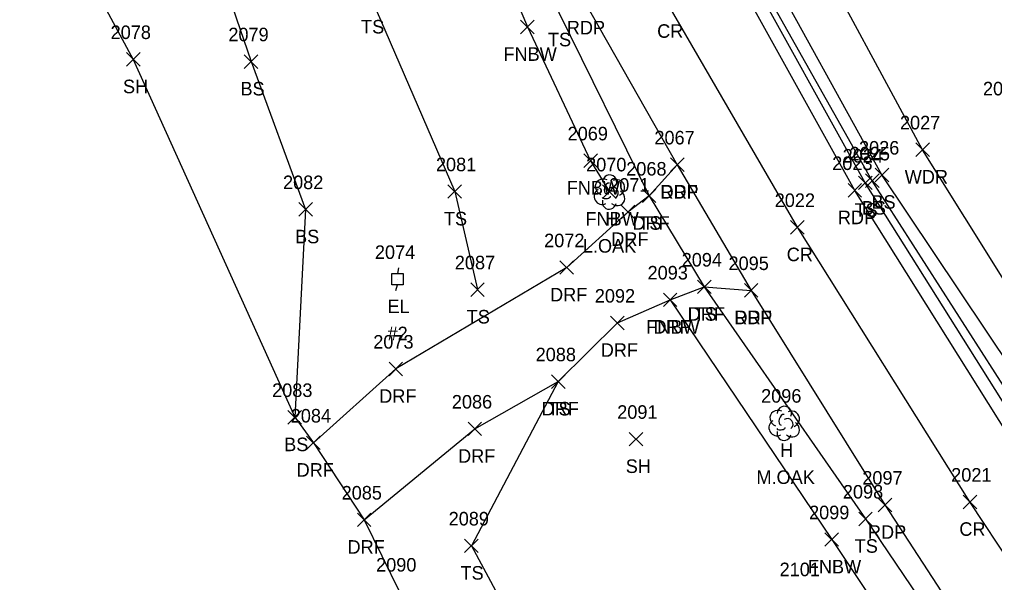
# Model space of a CAD drawing. Extents: x 1443590 to 1445966, y 578314 to 580556.
# Drawn here: x 1444695.1 to 1444839, y 579554.1 to 579637.3 of the extents above; entities that cross this region are included whole.
import ezdxf

# ---------------------------------------------------------------- set-up
doc = ezdxf.new("R2010")
doc.units = 0
for name, color, linetype in [('L_A', 7, 'Continuous'), ('L_C', 7, 'Continuous'), ('L_I', 7, 'Continuous'), ('L_TIC', 7, 'Continuous'), ('LAWA', 7, 'Continuous'), ('LELB', 7, 'Continuous'), ('LFNC', 7, 'Continuous'), ('LSOGP', 7, 'Continuous'), ('LTD', 7, 'Continuous'), ('P_A', 7, 'Continuous'), ('P_I', 7, 'Continuous'), ('P_TIC', 7, 'Continuous'), ('PET', 7, 'Continuous'), ('PRC', 7, 'Continuous'), ('R_A', 7, 'Continuous'), ('R_I', 7, 'Continuous'), ('R_TIC', 7, 'Continuous'), ('RDF', 7, 'Continuous'), ('U_A', 7, 'Continuous'), ('U_C', 7, 'Continuous'), ('U_I', 7, 'Continuous'), ('UEPT', 7, 'Continuous')]:
    doc.layers.add(name, color=color, linetype=linetype)

msp = doc.modelspace()

# ---------------------------------------------------------------- linework, layer by layer
at = {"layer": 'L_TIC'}
for points in [[(1444769.08, 579635.17), (1444771.08, 579637.17)], [(1444771.08, 579635.17), (1444769.08, 579637.17)], [(1444710.9, 579630.39), (1444712.9, 579632.39)], [(1444712.9, 579630.39), (1444710.9, 579632.39)], [(1444728.29, 579630.06), (1444730.29, 579632.06)], [(1444730.29, 579630.06), (1444728.29, 579632.06)], [(1444827.42, 579617.05), (1444829.42, 579619.05)], [(1444829.42, 579617.05), (1444827.42, 579619.05)], [(1444778.42, 579615.43), (1444780.42, 579617.43)], [(1444780.42, 579615.43), (1444778.42, 579617.43)], [(1444818.96, 579612.15), (1444820.96, 579614.15)], [(1444820.96, 579612.15), (1444818.96, 579614.15)], [(1444819.99, 579612.47), (1444821.99, 579614.47)], [(1444821.99, 579612.47), (1444819.99, 579614.47)], [(1444821.42, 579613.33), (1444823.42, 579615.33)], [(1444823.42, 579613.33), (1444821.42, 579615.33)], [(1444758.36, 579610.87), (1444760.36, 579612.87)], [(1444760.36, 579610.87), (1444758.36, 579612.87)], [(1444781.18, 579610.85), (1444783.18, 579612.85)], [(1444783.18, 579610.85), (1444781.18, 579612.85)], [(1444787.05, 579610.23), (1444789.05, 579612.23)], [(1444789.05, 579610.23), (1444787.05, 579612.23)], [(1444736.35, 579608.23), (1444738.35, 579610.23)], [(1444738.35, 579608.23), (1444736.35, 579610.23)], [(1444761.71, 579596.39), (1444763.71, 579598.39)], [(1444763.71, 579596.39), (1444761.71, 579598.39)], [(1444795.2, 579596.8), (1444797.2, 579598.8)], [(1444797.2, 579596.8), (1444795.2, 579598.8)], [(1444790.16, 579594.89), (1444792.16, 579596.89)], [(1444792.16, 579594.89), (1444790.16, 579596.89)], [(1444773.64, 579582.81), (1444775.64, 579584.81)], [(1444775.64, 579582.81), (1444773.64, 579584.81)], [(1444734.74, 579577.54), (1444736.74, 579579.54)], [(1444736.74, 579577.54), (1444734.74, 579579.54)], [(1444785.11, 579574.32), (1444787.11, 579576.32)], [(1444787.11, 579574.32), (1444785.11, 579576.32)], [(1444818.99, 579562.54), (1444820.99, 579564.54)], [(1444820.99, 579562.54), (1444818.99, 579564.54)], [(1444814.01, 579559.49), (1444816.01, 579561.49)], [(1444816.01, 579559.49), (1444814.01, 579561.49)], [(1444760.81, 579558.57), (1444762.81, 579560.57)], [(1444762.81, 579558.57), (1444760.81, 579560.57)]]:
    msp.add_lwpolyline(points, dxfattribs=at)
at = {"layer": 'LAWA'}
msp.add_lwpolyline([(1445116.41, 579282.36), (1445091.57, 579273.6), (1445068.08, 579261.13), (1445063.97, 579265.77), (1445052.44, 579285.91), (1445030.61, 579313.29), (1445007.29, 579349.44), (1444981.88, 579393.33), (1444958.1, 579429.17), (1444930.43, 579469.34), (1444907.58, 579503.94), (1444877.79, 579540.6), (1444853.64, 579577.69), (1444828.42, 579618.05), (1444811.24, 579649.86), (1444793.14, 579680.39), (1444780.3, 579709.09)], dxfattribs=at)
at = {"layer": 'LELB'}
for points in [[(1445059.62, 579258.9), (1445043.89, 579279.61), (1445024.59, 579310.38), (1445003.03, 579346.49), (1444976.79, 579389.55), (1444952.41, 579425.12), (1444926.34, 579464.68), (1444902.15, 579500.76), (1444874.51, 579538.34), (1444849.34, 579574.14), (1444822.42, 579614.33), (1444804.62, 579646.57), (1444787.75, 579677.64), (1444772.75, 579706.54)], [(1445120.75, 579274.75), (1445095.98, 579262.15), (1445072.07, 579253.49), (1445056.72, 579252.73), (1445039.69, 579277.16), (1445039.13, 579277.92), (1445021.32, 579309.06), (1444999.24, 579343.98), (1444972.54, 579386.39), (1444948.75, 579423.47), (1444922.09, 579461.69), (1444897.81, 579497.23), (1444870.77, 579536.13), (1444845.96, 579571.78), (1444819.96, 579613.15), (1444802.08, 579645.41), (1444784.76, 579676.08), (1444769.89, 579705.02)], [(1445120.88, 579277.2), (1445094.09, 579267.75), (1445069.76, 579257.75), (1445059.62, 579258.9), (1445056.87, 579257.54), (1445041.61, 579277.38), (1445040.78, 579278.47), (1445023.19, 579309.75), (1445001.25, 579344.99), (1444974.42, 579387.92), (1444950.97, 579424.44), (1444924.55, 579463.55), (1444901.05, 579499.1), (1444872.7, 579536.92), (1444847.2, 579572.49), (1444820.99, 579613.47), (1444802.94, 579645.55), (1444786.24, 579676.71), (1444770.75, 579705.77)], [(1444746.95, 579691.28), (1444754.81, 579677.63), (1444764.37, 579659.32), (1444774.71, 579638.31), (1444788.05, 579611.23), (1444796.2, 579597.8), (1444819.99, 579563.54), (1444841.2, 579532.22), (1444866.71, 579495.19), (1444887.95, 579464.21), (1444910.73, 579432.04), (1444934.76, 579396.06), (1444960.57, 579355.06), (1444979.05, 579324.01)], [(1444730.07, 579681.91), (1444747.12, 579640.21), (1444759.36, 579611.87), (1444762.71, 579597.39)], [(1444714.95, 579672.96), (1444729.29, 579631.06), (1444737.35, 579609.23), (1444735.74, 579578.54)], [(1444774.64, 579583.81), (1444761.81, 579559.57), (1444775.93, 579533.3), (1444783.7, 579499.07), (1444815.07, 579465.15), (1444827.31, 579428.54)]]:
    msp.add_lwpolyline(points, dxfattribs=at)
at = {"layer": 'LFNC'}
for points in [[(1444744.06, 579692.01), (1444749.21, 579675.23), (1444756.08, 579663.29), (1444760.16, 579657.18), (1444764.66, 579649.1), (1444770.08, 579636.17), (1444779.42, 579616.43), (1444782.18, 579611.85)], [(1444791.16, 579595.89), (1444815.01, 579560.49), (1444832.41, 579534.43), (1444834.53, 579528.45), (1444859.99, 579490.71), (1444879.37, 579461.24), (1444905.02, 579419.83), (1444929.74, 579384.21), (1444938.64, 579368.28), (1444958.45, 579336.73), (1444970.59, 579318.86)]]:
    msp.add_lwpolyline(points, dxfattribs=at)
at = {"layer": 'LSOGP'}
msp.add_lwpolyline([(1444852.33, 579630.49), (1444836.98, 579665.23), (1444805.08, 579687.87), (1444788.14, 579714.58), (1444780.3, 579709.09), (1444772.75, 579706.54), (1444770.75, 579705.77), (1444769.89, 579705.02), (1444768.08, 579703.76), (1444758.9, 579698.36), (1444749.57, 579692.99), (1444746.96, 579691.27), (1444744.44, 579692.96), (1444744.06, 579692.01), (1444730.07, 579681.91), (1444714.95, 579672.96), (1444695.11, 579662.47), (1444711.89, 579631.39), (1444735.74, 579578.54), (1444738.49, 579574.77), (1444746, 579563.39), (1444751.18, 579552.76)], dxfattribs=at)
at = {"layer": 'LTD'}
for p, q in [((1444782.18, 579611.85), (1444782.18, 579611.85)), ((1444782.18, 579611.85), (1444782.18, 579611.85)), ((1444807.97, 579577.7), (1444807.97, 579577.7)), ((1444807.97, 579577.7), (1444807.97, 579577.7))]:
    msp.add_line(p, q, dxfattribs=at)
for centre in [(1444782.22, 579613.28), (1444808.02, 579579.13)]:
    msp.add_arc(centre, 1.05, 335.5272, 180.9563, dxfattribs=at)
for centre, major_axis, ratio, start_param, end_param in [((1444781.39, 579612.52), (1.21, -0.51), 0.895232, 1.570796, 4.712389), ((1444781.97, 579612.31), (-0.208, -0.792), 0.645439, 3.141593, 6.283185), ((1444783.22, 579612.43), (-1.14, -0.48), 0.949671, 1.570796, 4.712389), ((1444781.09, 579611.14), (0.58, -1.04), 0.959034, 3.141593, 6.283185), ((1444782.68, 579611.68), (-0.5, 0.667), 0.989748, 3.141593, 6.283185), ((1444783.18, 579611.02), (-1.09, 0.79), 0.841452, 1.570796, 4.712389), ((1444782.18, 579610.35), (0.26, 1.06), 0.942809, 1.570796, 4.712389), ((1444781.72, 579611.1), (-0.625, -0.083), 0.423636, 0, 3.141593), ((1444807.18, 579578.36), (1.21, -0.51), 0.895232, 1.570796, 4.712389), ((1444809.01, 579578.28), (-1.14, -0.48), 0.949671, 1.570796, 4.712389), ((1444807.76, 579578.15), (-0.208, -0.792), 0.645439, 3.141593, 6.283185), ((1444808.47, 579577.53), (-0.5, 0.667), 0.989748, 3.141593, 6.283185), ((1444806.89, 579576.99), (0.58, -1.04), 0.959034, 3.141593, 6.283185), ((1444807.51, 579576.95), (-0.625, -0.083), 0.423636, 0, 3.141593), ((1444808.97, 579576.86), (-1.09, 0.79), 0.841452, 1.570796, 4.712389), ((1444807.97, 579576.2), (0.26, 1.06), 0.942809, 1.570796, 4.712389)]:
    msp.add_ellipse(centre, major_axis=major_axis, ratio=ratio, start_param=start_param, end_param=end_param, dxfattribs=at)
at = {"layer": 'P_TIC'}
for points in [[(1444791.21, 579614.83), (1444793.21, 579616.83)], [(1444793.21, 579614.83), (1444791.21, 579616.83)], [(1444817.42, 579611.05), (1444819.42, 579613.05)], [(1444819.42, 579611.05), (1444817.42, 579613.05)], [(1444808.93, 579605.59), (1444810.93, 579607.59)], [(1444810.93, 579605.59), (1444808.93, 579607.59)], [(1444802.11, 579596.28), (1444804.11, 579598.28)], [(1444804.11, 579596.28), (1444802.11, 579598.28)], [(1444834.41, 579565.04), (1444836.41, 579567.04)], [(1444836.41, 579565.04), (1444834.41, 579567.04)], [(1444821.86, 579564.6), (1444823.86, 579566.6)], [(1444823.86, 579564.6), (1444821.86, 579566.6)]]:
    msp.add_lwpolyline(points, dxfattribs=at)
at = {"layer": 'PET'}
for points in [[(1445187.64, 579104.95), (1445149.35, 579115.57), (1445134.36, 579130.22), (1445115.96, 579155.83), (1445098.76, 579182.02), (1445071.93, 579223.13), (1445057.22, 579245.8), (1445037.84, 579275.94), (1445019.3, 579308.07), (1444997.05, 579342.56), (1444969.98, 579385.25), (1444946.15, 579421.86), (1444919.7, 579460.87), (1444895.29, 579496.39), (1444868.39, 579534.19), (1444844.21, 579570.94), (1444818.42, 579612.05), (1444800.46, 579644.42), (1444783.19, 579675.42), (1444768.08, 579703.75)], [(1444749.57, 579692.99), (1444767.18, 579659.68), (1444778.42, 579640.07), (1444792.21, 579615.83), (1444803.11, 579597.28), (1444822.86, 579565.6), (1444843.8, 579533.42), (1444869.08, 579496.25), (1444890.19, 579465.65), (1444913.09, 579433.16), (1444937.14, 579397.54), (1444963.6, 579356.94), (1444983.04, 579326.35), (1445006.82, 579289.13), (1445021.79, 579264.22), (1445044.58, 579229.01), (1445059.66, 579205.24), (1445081.95, 579172.07), (1445091.01, 579154.93), (1445104.63, 579132.07), (1445107.77, 579117.84), (1445102.26, 579109.52), (1445094.76, 579101.93)]]:
    msp.add_lwpolyline(points, dxfattribs=at)
at = {"layer": 'PRC'}
msp.add_lwpolyline([(1445134.69, 579101.81), (1445120.96, 579124.75), (1445105.7, 579149.31), (1445088.61, 579176.47), (1445062.61, 579215.94), (1445046.37, 579243.3), (1445028.61, 579272.2), (1445009.91, 579303.07), (1444988.59, 579337.21), (1444961.47, 579379.67), (1444937.03, 579417.04), (1444911.02, 579455.05), (1444885.8, 579491.61), (1444860.37, 579528.28), (1444835.41, 579566.04), (1444809.93, 579606.59), (1444790.8, 579639.57), (1444773.48, 579670.26), (1444758.9, 579698.36)], dxfattribs=at)
at = {"layer": 'R_TIC'}
for points in [[(1444791.21, 579614.83), (1444793.21, 579616.83)], [(1444793.21, 579614.83), (1444791.21, 579616.83)], [(1444787.05, 579610.23), (1444789.05, 579612.23)], [(1444789.05, 579610.23), (1444787.05, 579612.23)], [(1444783.92, 579607.85), (1444785.92, 579609.85)], [(1444785.92, 579607.85), (1444783.92, 579609.85)], [(1444774.89, 579599.65), (1444776.89, 579601.65)], [(1444776.89, 579599.65), (1444774.89, 579601.65)], [(1444795.2, 579596.8), (1444797.2, 579598.8)], [(1444797.2, 579596.8), (1444795.2, 579598.8)], [(1444790.16, 579594.89), (1444792.16, 579596.89)], [(1444792.16, 579594.89), (1444790.16, 579596.89)], [(1444802.11, 579596.28), (1444804.11, 579598.28)], [(1444804.11, 579596.28), (1444802.11, 579598.28)], [(1444782.37, 579591.47), (1444784.37, 579593.47)], [(1444784.37, 579591.47), (1444782.37, 579593.47)], [(1444749.67, 579584.68), (1444751.67, 579586.68)], [(1444751.67, 579584.68), (1444749.67, 579586.68)], [(1444773.64, 579582.81), (1444775.64, 579584.81)], [(1444775.64, 579582.81), (1444773.64, 579584.81)], [(1444761.32, 579575.83), (1444763.32, 579577.83)], [(1444763.32, 579575.83), (1444761.32, 579577.83)], [(1444737.49, 579573.77), (1444739.49, 579575.77)], [(1444739.49, 579573.77), (1444737.49, 579575.77)], [(1444744.99, 579562.4), (1444746.99, 579564.4)], [(1444746.99, 579562.4), (1444744.99, 579564.4)]]:
    msp.add_lwpolyline(points, dxfattribs=at)
at = {"layer": 'RDF'}
for points in [[(1444792.21, 579615.83), (1444788.05, 579611.23), (1444784.92, 579608.85), (1444775.89, 579600.65), (1444750.67, 579585.68), (1444738.49, 579574.77)], [(1444745.99, 579563.4), (1444762.32, 579576.83), (1444774.64, 579583.81), (1444783.37, 579592.47), (1444791.16, 579595.89), (1444796.2, 579597.8), (1444803.11, 579597.28)]]:
    msp.add_lwpolyline(points, dxfattribs=at)
at = {"layer": 'UEPT'}
for p, q in [((1444750.07, 579598.09), (1444750.07, 579599.75)), ((1444750.07, 579599.75), (1444751.74, 579599.75)), ((1444751.07, 579600.59), (1444750.91, 579599.75)), ((1444751.74, 579599.75), (1444751.74, 579598.09)), ((1444750.91, 579598.92), (1444750.91, 579598.92)), ((1444751.74, 579598.09), (1444750.07, 579598.09)), ((1444750.66, 579597.25), (1444750.91, 579598.09))]:
    msp.add_line(p, q, dxfattribs=at)

# ---------------------------------------------------------------- texts
at = {"layer": 'L_A'}
for s, p in [('TS', (1444745.53, 579635.21)), ('TS', (1444773.12, 579633.31)), ('FNBW', (1444766.55, 579631.17)), ('SH', (1444710.39, 579626.39)), ('BS', (1444727.73, 579626.06)), ('WDR', (1444825.78, 579613.05)), ('FNBW', (1444775.89, 579611.43)), ('BS', (1444820.87, 579609.33)), ('TS', (1444818.37, 579608.15)), ('BS', (1444819.43, 579608.47)), ('TS', (1444757.76, 579606.87)), ('FNBW', (1444778.65, 579606.85)), ('H', (1444781.61, 579606.85)), ('TS', (1444786.46, 579606.23)), ('BS', (1444735.79, 579604.23)), ('TS', (1444761.12, 579592.39)), ('TS', (1444794.61, 579592.8)), ('FNBW', (1444787.63, 579590.89)), ('TS', (1444773.05, 579578.81)), ('BS', (1444734.18, 579573.54)), ('H', (1444807.4, 579572.7)), ('SH', (1444784.6, 579570.32)), ('TS', (1444818.4, 579558.54)), ('TS', (1444760.21, 579554.57)), ('FNBW', (1444811.48, 579555.49))]:
    msp.add_text(s, height=2, dxfattribs=at).set_placement(p)
at = {"layer": 'L_C'}
for s, p in [('L.OAK', (1444778.27, 579602.85)), ('M.OAK', (1444803.89, 579568.7))]:
    msp.add_text(s, height=2, dxfattribs=at).set_placement(p)
at = {"layer": 'L_I'}
for s, p in [('2078', (1444708.56, 579634.39)), ('2079', (1444725.94, 579634.06)), ('2028', (1444837.33, 579626.07)), ('2028', (1444837.33, 579626.07)), ('2027', (1444825.08, 579621.05)), ('2069', (1444776.02, 579619.43)), ('2025', (1444817.65, 579616.47)), ('2026', (1444819.03, 579617.33)), ('2024', (1444816.62, 579616.15)), ('2081', (1444756.58, 579614.87)), ('2070', (1444778.75, 579614.85)), ('2070', (1444778.75, 579614.85)), ('2068', (1444784.67, 579614.23)), ('2082', (1444734.01, 579612.23)), ('2094', (1444792.86, 579600.8)), ('2087', (1444759.37, 579600.39)), ('2093', (1444787.82, 579598.89)), ('2088', (1444771.3, 579586.81)), ('2083', (1444732.4, 579581.54)), ('2096', (1444804.58, 579580.7)), ('2091', (1444783.34, 579578.32)), ('2098', (1444816.65, 579566.54)), ('2099', (1444811.66, 579563.49)), ('2089', (1444758.46, 579562.57)), ('2090', (1444747.75, 579555.76)), ('2101', (1444807.31, 579555.08))]:
    msp.add_text(s, height=2, dxfattribs=at).set_placement(p)
at = {"layer": 'P_A'}
for s, p in [('RDP', (1444775.9, 579635.07)), ('CR', (1444789.24, 579634.57)), ('RDP', (1444789.7, 579610.83)), ('RDP', (1444815.91, 579607.05)), ('CR', (1444808.36, 579601.59)), ('RDP', (1444800.6, 579592.28)), ('RDP', (1444820.35, 579560.6)), ('CR', (1444833.84, 579561.04))]:
    msp.add_text(s, height=2, dxfattribs=at).set_placement(p)
at = {"layer": 'P_I'}
for s, p in [('2067', (1444788.83, 579618.83)), ('2023', (1444815.08, 579615.05)), ('2022', (1444806.59, 579609.59)), ('2095', (1444799.77, 579600.28)), ('2021', (1444832.64, 579569.04)), ('2097', (1444819.52, 579568.6))]:
    msp.add_text(s, height=2, dxfattribs=at).set_placement(p)
at = {"layer": 'R_A'}
for p in [(1444789.75, 579610.83), (1444785.59, 579606.23), (1444782.46, 579603.85), (1444773.43, 579595.65), (1444793.74, 579592.8), (1444800.65, 579592.28), (1444788.69, 579590.89), (1444780.91, 579587.47), (1444748.21, 579580.68), (1444772.18, 579578.81), (1444759.85, 579571.83), (1444736.02, 579569.77), (1444743.53, 579558.4)]:
    msp.add_text('DRF', height=2, dxfattribs=at).set_placement(p)
at = {"layer": 'R_I'}
for s, p in [('2067', (1444788.83, 579618.83)), ('2068', (1444784.67, 579614.23)), ('2071', (1444782.15, 579611.85)), ('2072', (1444772.55, 579603.65)), ('2094', (1444792.86, 579600.8)), ('2095', (1444799.77, 579600.28)), ('2093', (1444787.82, 579598.89)), ('2092', (1444780.03, 579595.47)), ('2073', (1444747.33, 579588.68)), ('2088', (1444771.3, 579586.81)), ('2086', (1444758.93, 579579.83)), ('2084', (1444735.15, 579577.77)), ('2085', (1444742.66, 579566.4))]:
    msp.add_text(s, height=2, dxfattribs=at).set_placement(p)
at = {"layer": 'U_A'}
msp.add_text('EL', height=2, dxfattribs=at).set_placement((1444749.44, 579593.92))
at = {"layer": 'U_C'}
msp.add_text('#2', height=2, dxfattribs=at).set_placement((1444749.44, 579589.92))
at = {"layer": 'U_I'}
msp.add_text('2074', height=2, dxfattribs=at).set_placement((1444747.57, 579601.92))

doc.saveas('drawing.dxf')
